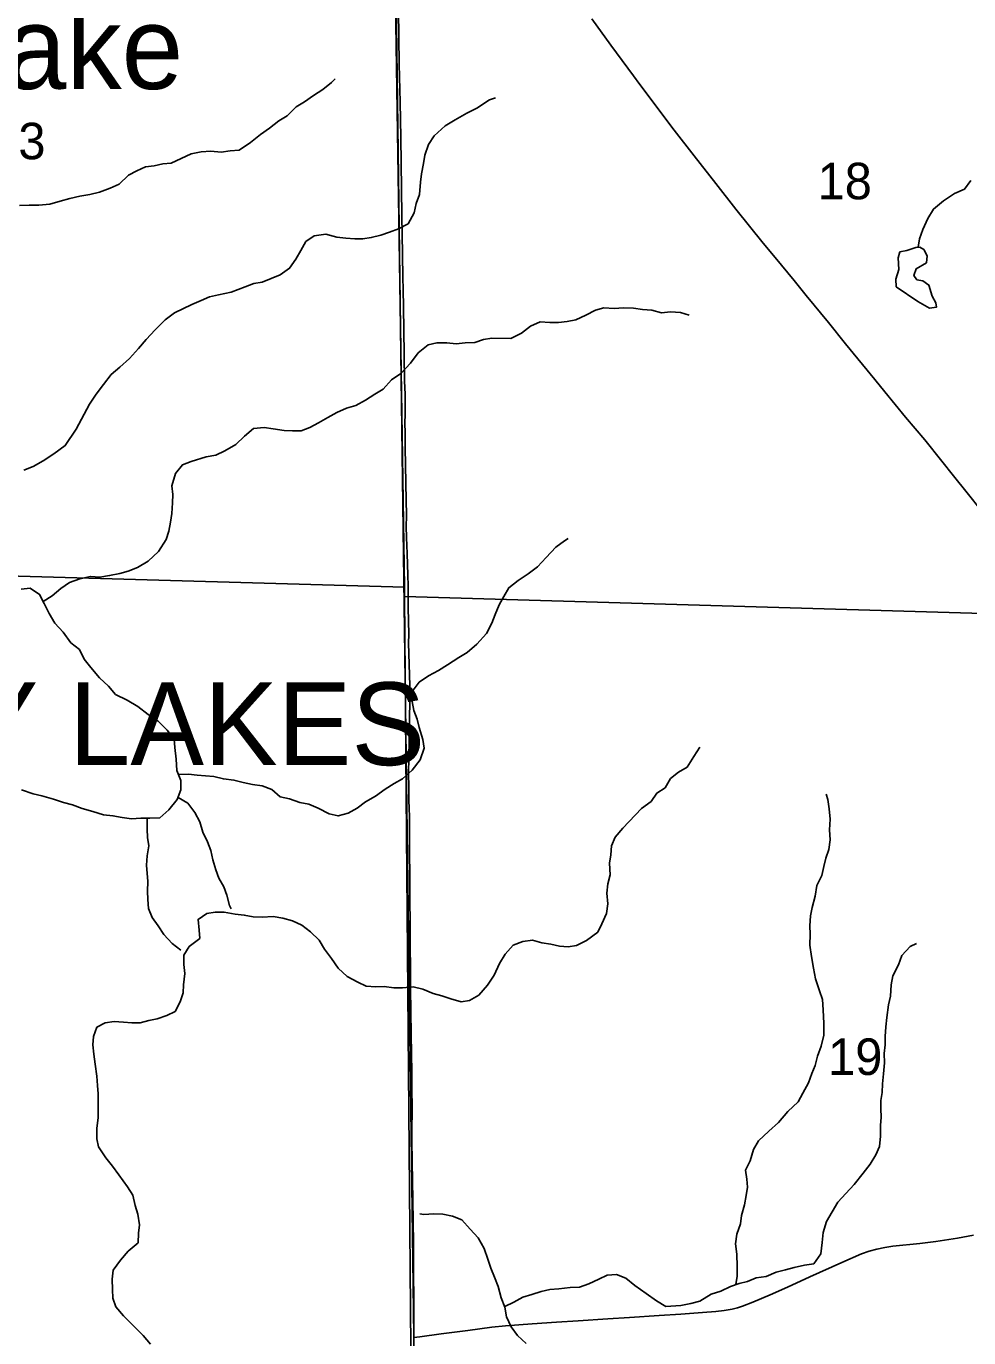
# Model space of a CAD drawing. Extents: x 1874609 to 2204689, y 815661 to 1281160.
# Drawn here: x 2010478 to 2016181, y 1068435 to 1076369 of the extents above; entities that cross this region are included whole.
import ezdxf

# ---------------------------------------------------------------- set-up
doc = ezdxf.new("R2010")
doc.units = 0
for name, color, linetype in [('GM_X_Corporation_Text', 7, 'Continuous'), ('GM_X_Minor_Lake', 7, 'Continuous'), ('GM_X_Minor_River', 7, 'Continuous'), ('GM_X_Minor_River_Text', 7, 'Continuous'), ('GM_X_Section', 7, 'Continuous'), ('GM_X_Section_Text', 7, 'Continuous'), ('GM_X_State_Route', 7, 'Continuous'), ('GM_X_Township', 7, 'Continuous'), ('GM_X_Township_Road', 7, 'Continuous')]:
    doc.layers.add(name, color=color, linetype=linetype)

msp = doc.modelspace()

# ---------------------------------------------------------------- linework, layer by layer
at = {"layer": 'GM_X_Minor_Lake'}
for points in [[(2015861.1, 1075031), (2015806.9, 1075013.2), (2015764.8, 1075003.5), (2015754.6, 1074967.4), (2015758.2, 1074897.2), (2015739.9, 1074839.1), (2015741.6, 1074792.9), (2015873.4, 1074703.8), (2015943.3, 1074663.2), (2015985.4, 1074669), (2015981.5, 1074695.1), (2015959.7, 1074735.3), (2015940, 1074803.7), (2015904.1, 1074828), (2015868.1, 1074834.3), (2015848.2, 1074860.5), (2015862.4, 1074902.5), (2015924.7, 1074938.2), (2015928.9, 1074980.4), (2015909.1, 1075018.6), (2015885.1, 1075032.8)], [(2015885.1, 1075032.8), (2015861.1, 1075031)], [(2010448.4, 1071749), (2010520.4, 1071726.4), (2010572.4, 1071714.1), (2010642.4, 1071693.6), (2010702.4, 1071673.1), (2010758.4, 1071658.7), (2010816.4, 1071636.2), (2010880.4, 1071617.8), (2010944.4, 1071599.3), (2011002.5, 1071592.9), (2011058.5, 1071582.5), (2011114.6, 1071574.1), (2011170.7, 1071577.8), (2011224.8, 1071577.4), (2011286.9, 1071581.1), (2011341.3, 1071628.9), (2011391.7, 1071690.7), (2011414, 1071748.8), (2011414.3, 1071807), (2011388.6, 1071867.3), (2011385, 1071935.6), (2011377.3, 1072005.8), (2011373.6, 1072056), (2011329.8, 1072110.5), (2011276, 1072165), (2011216.1, 1072205.5), (2011152.2, 1072254.1), (2011088.3, 1072292.6), (2011018.4, 1072327.2), (2010974.6, 1072377.6), (2010920.8, 1072428.1), (2010869, 1072490.6), (2010829.2, 1072541.1), (2010799.5, 1072599.4), (2010747.6, 1072639.9), (2010701.8, 1072704.4), (2010650, 1072758.9), (2010616.3, 1072817.3), (2010586.6, 1072877.7), (2010558.8, 1072932), (2010500.9, 1072970.5), (2010446.8, 1072962.9)]]:
    msp.add_lwpolyline(points, dxfattribs=at)
at = {"layer": 'GM_X_Minor_River'}
for points in [[(2010437, 1075284.5), (2010495.1, 1075286.2), (2010553.2, 1075285.8), (2010621.3, 1075293.4), (2010683.5, 1075311), (2010741.7, 1075326.7), (2010801.9, 1075340.4), (2010862.1, 1075352), (2010920.2, 1075365.7), (2010986.5, 1075389.4), (2011040.7, 1075413.1), (2011097.1, 1075468.9), (2011147.3, 1075494.7), (2011199.5, 1075518.4), (2011251.6, 1075524.1), (2011303.8, 1075535.8), (2011353.9, 1075541.5), (2011416.2, 1075569.2), (2011476.4, 1075596.9), (2011536.6, 1075608.6), (2011594.7, 1075614.2), (2011656.8, 1075607.8), (2011710.9, 1075615.5), (2011767, 1075619.1), (2011835.4, 1075664.8), (2011895.8, 1075714.6), (2011950, 1075752.4), (2012006.4, 1075796.2), (2012056.6, 1075828), (2012111, 1075881.8), (2012161.2, 1075911.6), (2012215.5, 1075949.3), (2012271.8, 1075987.1), (2012324.1, 1076028.9), (2012346.3, 1076050.8)], [(2010462.6, 1073683.1), (2010518.8, 1073704.8), (2010581.1, 1073740.5), (2010645.4, 1073782.2), (2010713.8, 1073832), (2010780.4, 1073931.9), (2010861.4, 1074083.8), (2010901.8, 1074143.8), (2010946.1, 1074201.7), (2010992.5, 1074261.6), (2011044.9, 1074307.4), (2011103.2, 1074359.2), (2011157.7, 1074419.1), (2011204, 1074474.9), (2011258.4, 1074532.8), (2011318.8, 1074592.6), (2011375.2, 1074634.4), (2011479.6, 1074685.9), (2011535.8, 1074709.6), (2011586, 1074731.3), (2011642.2, 1074745), (2011718.4, 1074760.6), (2011802.7, 1074792.1), (2011854.9, 1074811.9), (2011905.1, 1074821.6), (2012013.5, 1074865), (2012071.8, 1074904.8), (2012110.2, 1074960.7), (2012138.5, 1075012.7), (2012168.8, 1075066.7), (2012221.1, 1075100.5), (2012291.3, 1075112.1), (2012357.3, 1075093.6), (2012411.3, 1075087.2), (2012465.4, 1075082.9), (2012515.5, 1075082.5), (2012565.6, 1075090.2), (2012623.8, 1075105.9), (2012676, 1075123.7), (2012730.2, 1075143.4), (2012788.5, 1075173.1), (2012824.9, 1075241.1), (2012837.2, 1075297.2), (2012857.5, 1075351.2), (2012863.9, 1075425.5), (2012870.2, 1075475.6), (2012882.5, 1075539.7), (2012890.8, 1075589.8), (2012911.2, 1075653.9), (2012945.5, 1075705.9), (2013012, 1075767.6), (2013074.3, 1075803.4), (2013144.6, 1075843.1), (2013204.9, 1075872.8), (2013281.3, 1075924.4), (2013317.4, 1075936.3)], [(2016193.8, 1075436.2), (2016155.5, 1075384.2), (2016095.2, 1075356.5), (2016028.9, 1075312.8), (2015968.5, 1075263), (2015934.1, 1075205.1), (2015903.7, 1075139.1), (2015883.4, 1075083), (2015876.1, 1075032.1)], [(2010580.5, 1072889.4), (2010634.9, 1072923.5), (2010687.2, 1072967.3), (2010739.5, 1073003.1), (2010801.7, 1073026.8), (2010865.9, 1073040.4), (2010924, 1073036), (2010982.1, 1073045.7), (2011044.3, 1073059.3), (2011094.5, 1073073.1), (2011150.7, 1073094.8), (2011215, 1073132.5), (2011277.4, 1073192.3), (2011323.9, 1073264.2), (2011340.2, 1073314.3), (2011350.5, 1073368.4), (2011358.8, 1073420.5), (2011363.1, 1073486.7), (2011365.4, 1073536.8), (2011359.6, 1073589), (2011380.1, 1073663.1), (2011422.4, 1073715.1), (2011476.6, 1073736.8), (2011566.9, 1073764.3), (2011625.1, 1073773.9), (2011679.3, 1073799.7), (2011745.6, 1073839.4), (2011798, 1073889.2), (2011852.3, 1073935), (2011918.5, 1073942.6), (2011972.5, 1073934.2), (2012038.6, 1073923.8), (2012088.7, 1073921.4), (2012140.7, 1073921.1), (2012194.9, 1073940.8), (2012247.2, 1073970.6), (2012303.5, 1074002.3), (2012357.7, 1074032.1), (2012415.9, 1074057.8), (2012472.1, 1074075.5), (2012530.4, 1074107.2), (2012586.7, 1074143), (2012636.9, 1074172.8), (2012687.3, 1074230.6), (2012745.6, 1074268.4), (2012804, 1074330.2), (2012850.5, 1074394.1), (2012910.8, 1074441.9), (2012963, 1074453.6), (2013023.1, 1074453.2), (2013079.1, 1074448.8), (2013133.3, 1074454.5), (2013193.4, 1074456.1), (2013245.6, 1074473.9), (2013295.7, 1074481.6), (2013409.9, 1074480.8), (2013474.2, 1074512.5), (2013528.5, 1074554.3), (2013588.7, 1074580), (2013646.8, 1074577.6), (2013698.9, 1074577.3), (2013751, 1074583), (2013803.2, 1074592.7), (2013863.4, 1074620.4), (2013921.7, 1074652.1), (2013973.8, 1074665.8), (2014035.9, 1074661.4), (2014092.1, 1074665.1), (2014152.1, 1074662.7), (2014206.2, 1074656.3), (2014264.3, 1074651.9), (2014322.3, 1074635.5), (2014376.4, 1074641.2), (2014436.5, 1074636.8), (2014488.5, 1074620.4)], [(2011399.5, 1071841.8), (2011460.6, 1071844.8), (2011512.7, 1071838.4), (2011612.8, 1071829.8), (2011670.8, 1071815.3), (2011734.9, 1071808.9), (2011790.9, 1071794.5), (2011847, 1071782.1), (2011905, 1071773.7), (2011963, 1071751.3), (2012014.8, 1071706.8), (2012070.9, 1071694.4), (2012132.9, 1071673.9), (2012186.9, 1071663.6), (2012244.9, 1071639.1), (2012310.8, 1071604.6), (2012364.8, 1071592.2), (2012425, 1071607.8), (2012481.3, 1071639.6), (2012531.6, 1071677.4), (2012591.9, 1071711.1), (2012650.2, 1071752.9), (2012704.5, 1071788.6), (2012754.7, 1071816.4), (2012813.1, 1071868.2), (2012861.5, 1071932.1), (2012885.9, 1072002.1), (2012878.2, 1072054.4), (2012856.5, 1072126.7), (2012842.8, 1072177), (2012823, 1072229.3), (2012813.3, 1072283.5), (2012813.6, 1072343.7), (2012856, 1072401.6), (2012912.3, 1072439.4), (2012972.5, 1072471.1), (2013026.8, 1072506.9), (2013095.2, 1072550.6), (2013145.4, 1072580.3), (2013203.8, 1072630.1), (2013262.2, 1072696), (2013294.6, 1072758), (2013314.9, 1072810), (2013339.3, 1072868), (2013367.6, 1072920), (2013397.9, 1072972), (2013454.3, 1073015.8), (2013514.6, 1073055.5), (2013570.9, 1073099.3), (2013623.3, 1073155.1), (2013681.7, 1073217), (2013736, 1073256.8), (2013758.1, 1073270.6)], [(2014554.8, 1072007.5), (2014518.5, 1071951.5), (2014478.1, 1071887.6), (2014425.8, 1071855.8), (2014375.5, 1071818), (2014345.2, 1071762), (2014292.9, 1071730.2), (2014258.6, 1071678.3), (2014200.3, 1071636.6), (2014087.4, 1071516.9), (2014041.1, 1071463), (2014018.8, 1071411), (2014014.5, 1071356.8), (2014008.2, 1071306.7), (2014011.8, 1071236.5), (2013997.5, 1071180.4), (2013991.2, 1071124.2), (2013996.9, 1071060), (2013988.5, 1071001.9), (2013960.2, 1070939.9), (2013935.8, 1070887.8), (2013867.5, 1070838.1), (2013807.2, 1070808.4), (2013757.1, 1070800.7), (2013705, 1070803.1), (2013653, 1070815.4), (2013596.9, 1070823.8), (2013540.9, 1070840.2), (2013482.8, 1070832.6), (2013424.6, 1070810.9), (2013376.2, 1070755), (2013341.8, 1070699.1), (2013309.4, 1070629.1), (2013269, 1070567.1), (2013216.6, 1070507.3), (2013160.3, 1070475.5), (2013110.2, 1070467.8), (2013048.2, 1070486.3), (2012992.2, 1070502.7), (2012940.2, 1070517.1), (2012878.2, 1070543.6), (2012820.2, 1070558), (2012754, 1070552.4), (2012701.9, 1070552.7), (2012643.9, 1070559.1), (2012593.8, 1070557.4), (2012535.7, 1070561.8), (2012483.7, 1070586.2), (2012419.8, 1070620.8), (2012366, 1070671.2), (2012324.2, 1070729.7), (2012282.4, 1070786.1), (2012250.7, 1070840.5), (2012198.8, 1070891), (2012145, 1070931.5), (2012089, 1070957.9), (2012031, 1070974.4), (2011972.9, 1070982.8), (2011904.8, 1070979.2), (2011850.7, 1070981.5), (2011796.7, 1070991.9), (2011742.6, 1070998.3), (2011674.6, 1071008.8), (2011620.5, 1071009.1), (2011570.3, 1071001.4), (2011518.1, 1070965.6), (2011523.7, 1070901.4), (2011527.5, 1070851.2), (2011463.1, 1070801.5), (2011430.8, 1070749.5), (2011430.5, 1070693.3), (2011438.2, 1070639.1), (2011429.8, 1070570.9), (2011427.6, 1070520.8), (2011409.2, 1070466.8), (2011378.9, 1070408.8), (2011328.7, 1070385), (2011270.5, 1070365.3), (2011220.3, 1070353.6), (2011168.1, 1070339.9), (2011116.1, 1070340.2), (2011066, 1070344.6), (2011009.9, 1070348.9), (2010955.8, 1070339.3), (2010905.6, 1070313.5), (2010885.2, 1070257.5), (2010881, 1070207.3), (2010886.7, 1070151.1), (2010894.4, 1070090.9), (2010906, 1070018.6), (2010909.7, 1069960.4), (2010913.4, 1069910.2), (2010912.7, 1069765.7), (2010904.3, 1069703.6), (2010904, 1069639.4), (2010915.7, 1069589.2), (2010959.5, 1069522.7), (2010999.3, 1069472.3), (2011039.1, 1069419.8), (2011090.8, 1069347.3), (2011122.6, 1069296.9)], [(2011396.2, 1071702.4), (2011455.7, 1071668.2), (2011497.4, 1071611.8), (2011529.2, 1071555.4), (2011546.9, 1071493.1), (2011574.6, 1071434.8), (2011594.4, 1071382.5), (2011606.1, 1071326.2), (2011625.8, 1071265.9), (2011643.6, 1071215.6), (2011673.4, 1071163.3), (2011691.1, 1071113), (2011708.8, 1071050.7), (2011718.8, 1071030.5)], [(2014771.1, 1068756.5), (2014780.3, 1068807.8), (2014780.6, 1068866), (2014777, 1068940.2), (2014769.3, 1069002.5), (2014777.6, 1069062.6), (2014800, 1069124.7), (2014806.3, 1069174.8), (2014824.7, 1069238.9), (2014835, 1069295), (2014843.3, 1069345.1), (2014837.5, 1069395.3), (2014829.8, 1069449.5), (2014858.1, 1069505.5), (2014878.5, 1069573.6), (2014908.9, 1069625.6), (2014971.3, 1069685.4), (2015029.7, 1069737.1), (2015086.1, 1069803), (2015148.5, 1069862.8), (2015176.9, 1069914.8), (2015211.2, 1069976.8), (2015231.6, 1070032.8), (2015251.9, 1070082.8), (2015266.2, 1070138.9), (2015288.6, 1070199), (2015304.9, 1070265.1), (2015305.3, 1070335.3), (2015299.7, 1070419.6), (2015296.1, 1070481.8), (2015278.3, 1070534.1), (2015254.7, 1070606.5), (2015241, 1070670.8), (2015229.3, 1070741.1), (2015219.7, 1070809.4), (2015222, 1070877.6), (2015220.3, 1070927.7), (2015224.6, 1070987.9), (2015232.9, 1071038), (2015251.3, 1071106.1), (2015261.7, 1071170.2), (2015292, 1071232.2), (2015304.3, 1071286.3), (2015316.6, 1071336.4), (2015334.9, 1071388.5), (2015343.3, 1071446.6), (2015339.6, 1071506.8), (2015341.9, 1071573), (2015336.2, 1071635.3), (2015328.5, 1071691.5), (2015318.7, 1071723.6)], [(2011208.8, 1071577.6), (2011210.4, 1071511.3), (2011212.2, 1071461.2), (2011219.9, 1071410.9), (2011209.6, 1071350.8), (2011205.3, 1071294.7), (2011212.7, 1071194.3), (2011212.4, 1071136.1), (2011214.2, 1071086), (2011217.9, 1071031.8), (2011239.6, 1070977.5), (2011275.4, 1070927.1), (2011311.2, 1070874.7), (2011361, 1070820.2), (2011412.9, 1070779.7)], [(2013373.3, 1068623.9), (2013429.1, 1068650), (2013483.4, 1068679.8), (2013537.6, 1068697.5), (2013593.7, 1068715.1), (2013645.9, 1068726.8), (2013700, 1068730.5), (2013770.2, 1068740.1), (2013826.3, 1068741.7), (2013882.5, 1068761.4), (2013942.7, 1068789.1), (2013993, 1068812.9), (2014049.1, 1068818.5), (2014107.1, 1068796.1), (2014160.9, 1068751.6), (2014228.8, 1068703), (2014292.7, 1068658.4), (2014348.6, 1068624), (2014438.8, 1068629.4), (2014498.9, 1068643.1), (2014553.1, 1068656.8), (2014623.4, 1068698.5), (2014681.6, 1068716.1), (2014739.9, 1068745.9), (2014792.1, 1068763.6), (2014842.2, 1068775.3), (2014894.4, 1068797), (2014954.6, 1068804.7), (2015016.8, 1068832.3), (2015073, 1068846), (2015125.2, 1068859.7), (2015187.4, 1068873.4), (2015243.5, 1068883.1), (2015285.9, 1068943), (2015294.3, 1069011.1), (2015300.6, 1069071.3), (2015321, 1069137.4), (2015355.4, 1069197.3), (2015389.7, 1069255.3), (2015438.1, 1069307.1), (2015488.5, 1069363), (2015542.9, 1069430.9), (2015585.3, 1069484.8), (2015619.7, 1069542.7), (2015642, 1069592.8), (2015646.3, 1069654.9), (2015646.6, 1069719.1), (2015650.9, 1069769.3), (2015649.2, 1069819.4), (2015649.4, 1069869.6), (2015657.7, 1069919.7), (2015660, 1069971.8), (2015666.3, 1070032), (2015670.7, 1070098.2), (2015669, 1070154.4), (2015675.3, 1070206.5), (2015675.5, 1070256.6), (2015679.9, 1070316.8), (2015686.2, 1070373), (2015696.6, 1070449.1), (2015706.9, 1070501.2), (2015711.3, 1070569.4), (2015721.6, 1070625.5), (2015756, 1070691.5), (2015776.3, 1070747.6), (2015826.7, 1070801.4), (2015864.8, 1070819.2)], [(2011122.6, 1069296.9), (2011136.3, 1069234.6), (2011154, 1069182.3), (2011163.7, 1069118.1), (2011157.4, 1069068), (2011155.1, 1069009.8), (2011094.7, 1068958), (2011048.3, 1068904.1), (2011004, 1068844.2), (2010997.7, 1068790.1), (2010999.3, 1068727.9), (2011001, 1068673.7), (2011020.8, 1068621.4), (2011066.6, 1068567), (2011130.4, 1068502.3), (2011186.2, 1068447.8), (2011230, 1068395.4)], [(2013057.2, 1069170.1), (2012999.2, 1069182.5), (2012945.1, 1069184.8), (2012883, 1069181.2), (2012859, 1069185.4)], [(2013503.9, 1068400.7), (2013450.1, 1068449.2), (2013412.3, 1068501.6), (2013384.6, 1068562), (2013374.9, 1068620.2), (2013351.1, 1068676.6), (2013333.5, 1068744.9), (2013311.7, 1068801.2), (2013290, 1068855.6), (2013270.2, 1068909.8), (2013248.5, 1068974.2), (2013212.8, 1069038.6), (2013165, 1069091.1), (2013113.2, 1069147.6), (2013057.2, 1069170.1)]]:
    msp.add_lwpolyline(points, dxfattribs=at)
at = {"layer": 'GM_X_Section'}
for points in [[(2007235.6, 1078533.6), (2009903.2, 1078489.3), (2012685.3, 1078221), (2012766.5, 1072976.2), (2007385.1, 1073128.9)], [(2018110.7, 1078074.4), (2018190, 1072759.5), (2012766.6, 1072920.2), (2012766.5, 1072976.2), (2012685.3, 1078221)], [(2012766.5, 1072976.2), (2012766.6, 1072920.2), (2012811.7, 1067655.4), (2011337.2, 1067789), (2010105.8, 1067848.3), (2008728.9, 1067827.5), (2007522.5, 1067772.3), (2007385.1, 1073128.9)], [(2018190, 1072759.5), (2018247.2, 1067446.7), (2012811.7, 1067655.4), (2012766.6, 1072920.2)]]:
    msp.add_lwpolyline(points, close=True, dxfattribs=at)
at = {"layer": 'GM_X_State_Route'}
msp.add_lwpolyline([(2016346.1, 1073328.7), (2016171, 1073545.8), (2016089.7, 1073648.8), (2016018.6, 1073739), (2015915.3, 1073866.6), (2015798.9, 1074004.5), (2015674.2, 1074156.7), (2015612.3, 1074233), (2015435.7, 1074448.8), (2015332.2, 1074576.1), (2015196.7, 1074740.9), (2015124.4, 1074830.1), (2015009.4, 1074969.2), (2014936.3, 1075057.7), (2014772.5, 1075262.8), (2014649.8, 1075416.8), (2014519.3, 1075585.4), (2014399.1, 1075741.3), (2014191.4, 1076016.2), (2014152.7, 1076069.1), (2014016.1, 1076253.7), (2013900.6, 1076413.1)], dxfattribs=at)
at = {"layer": 'GM_X_Township'}
for points in [[(2012701.4, 1077595.4), (2012822.6, 1068444.9), (2012815.7, 1067541.2), (2012879.9, 1063357.3), (2012876.9, 1060382), (2012922.1, 1057082.7), (2007594.7, 1057081.4), (2002196.8, 1057110.3), (1999576.7, 1057105.3), (1994308.2, 1057091.3), (1992170.2, 1057095), (1991695.7, 1057095.3), (1991547.4, 1057096), (1991530.2, 1062399.9), (1991512.8, 1067770.2), (1991419.1, 1075774.5), (1991355.2, 1080411.9)], [(2038367, 1056943.1), (2034180.5, 1056965.4), (2033981.4, 1056966.5), (2032537.6, 1056974.2), (2029772, 1056967.5), (2029191.8, 1056969.5), (2027699.5, 1056974.9), (2025584.7, 1056980.8), (2025221.6, 1056982), (2024192, 1056985.6), (2023588.7, 1056987.7), (2019081.8, 1057037.3), (2014277.1, 1057075.3), (2012922.1, 1057082.7), (2012876.9, 1060382), (2012879.9, 1063357.3), (2012815.7, 1067541.2), (2012822.6, 1068444.9), (2012701.4, 1077595.4)]]:
    msp.add_lwpolyline(points, dxfattribs=at)
at = {"layer": 'GM_X_Township_Road'}
for points in [[(2012797.9, 1072346), (2012798.4, 1072379.7), (2012791.4, 1072639.1), (2012793.1, 1072688.5), (2012789.1, 1072852.2), (2012789.2, 1072933.9), (2012789.3, 1072983.1), (2012787.4, 1073048.5), (2012782.8, 1073178.8), (2012779.4, 1073276.6), (2012777.8, 1073341.9), (2012778.1, 1073407.3), (2012774.2, 1073603.9), (2012771.9, 1073718.5), (2012770.1, 1073816.6), (2012769.9, 1073898.2), (2012770.1, 1073930.7), (2012769.6, 1073945.7), (2012770.7, 1074043.9), (2012770.3, 1074142.2), (2012767.8, 1074224.1), (2012762.4, 1074534.7), (2012760.6, 1074665.6), (2012758.6, 1074780), (2012757.4, 1074845.5), (2012753.9, 1074992.8), (2012752.1, 1075107.4), (2012750.6, 1075222.1), (2012748.4, 1075385.8), (2012744.3, 1075697), (2012740.6, 1075909.9), (2012735.5, 1076139.3), (2012729.9, 1076466.9)], [(2012823.2, 1068436), (2012822.8, 1068533), (2012823, 1068631.4), (2012823.2, 1068680.5), (2012822, 1068810.9), (2012821.3, 1068908.8), (2012820.5, 1069006.9), (2012819.5, 1069138.1), (2012817.4, 1069269.3), (2012815.5, 1069384.1), (2012812.6, 1069498.7), (2012811.6, 1069629.5), (2012811, 1069678.7), (2012812.7, 1069826.1), (2012811.6, 1069941), (2012811.7, 1070039.3), (2012806.7, 1070268.9), (2012804.1, 1070547.7), (2012801.2, 1070924.9), (2012799.5, 1071105.2), (2012799, 1071219.9), (2012796.8, 1071383.7), (2012796.4, 1071482), (2012797.5, 1071564), (2012796.6, 1071596.8), (2012795.7, 1071629.5), (2012793.8, 1071694.8), (2012793.3, 1071711.1), (2012792.3, 1071759.5), (2012792.3, 1071792.3), (2012792, 1071825.1), (2012791.9, 1071857.5), (2012793.4, 1071938.3), (2012798.8, 1072292.1), (2012797.9, 1072346)], [(2012823.2, 1068436), (2012859.2, 1068441), (2012988.5, 1068458.9), (2013150.6, 1068479.6), (2013296.2, 1068498.6), (2013377.2, 1068506.9), (2013458.7, 1068513.6), (2013540.3, 1068519.5), (2013687.5, 1068529.1), (2013818.3, 1068537.2), (2013997.9, 1068548.9), (2014128.6, 1068557.2), (2014308.5, 1068569.3), (2014439.3, 1068578.5), (2014569.9, 1068587.8), (2014651.5, 1068594.4), (2014700.4, 1068600.1), (2014749.1, 1068608.6), (2014781.2, 1068616.5), (2014812.5, 1068627), (2014873.8, 1068650.8), (2014979.6, 1068695.5), (2015084.5, 1068741.9), (2015218.8, 1068802.8), (2015413, 1068890.3), (2015533.2, 1068942.1), (2015579, 1068958.7), (2015625.9, 1068971.9), (2015673.7, 1068981.7), (2015722.1, 1068988.5), (2015885.1, 1069005.2), (2015982.7, 1069018.2), (2016112.4, 1069038), (2016209.3, 1069055.8)], [(2012836.4, 1067537.2), (2012837, 1067565.5), (2012835.8, 1067647.6), (2012834, 1067778.8), (2012830.8, 1067959.2), (2012826.7, 1068156), (2012824.7, 1068270.7), (2012823.2, 1068436)]]:
    msp.add_lwpolyline(points, dxfattribs=at)

# ---------------------------------------------------------------- texts
at = {"layer": 'GM_X_Corporation_Text'}
msp.add_text('BAILEY LAKES', height=500, rotation=0.00001, dxfattribs=at).set_placement((2008208.7, 1071899.3))
at = {"layer": 'GM_X_Minor_River_Text'}
msp.add_text('Mud Lake', height=500.17, rotation=359.99817, dxfattribs=at).set_placement((2008490.1, 1075989.6))
at = {"layer": 'GM_X_Section_Text'}
for s, p in [('13', (2010265.6, 1075564.4)), ('18', (2015266.2, 1075322.3)), ('19', (2015330, 1070024.8))]:
    msp.add_text(s, height=221, rotation=0.00001, dxfattribs=at).set_placement(p)

doc.saveas('drawing.dxf')
